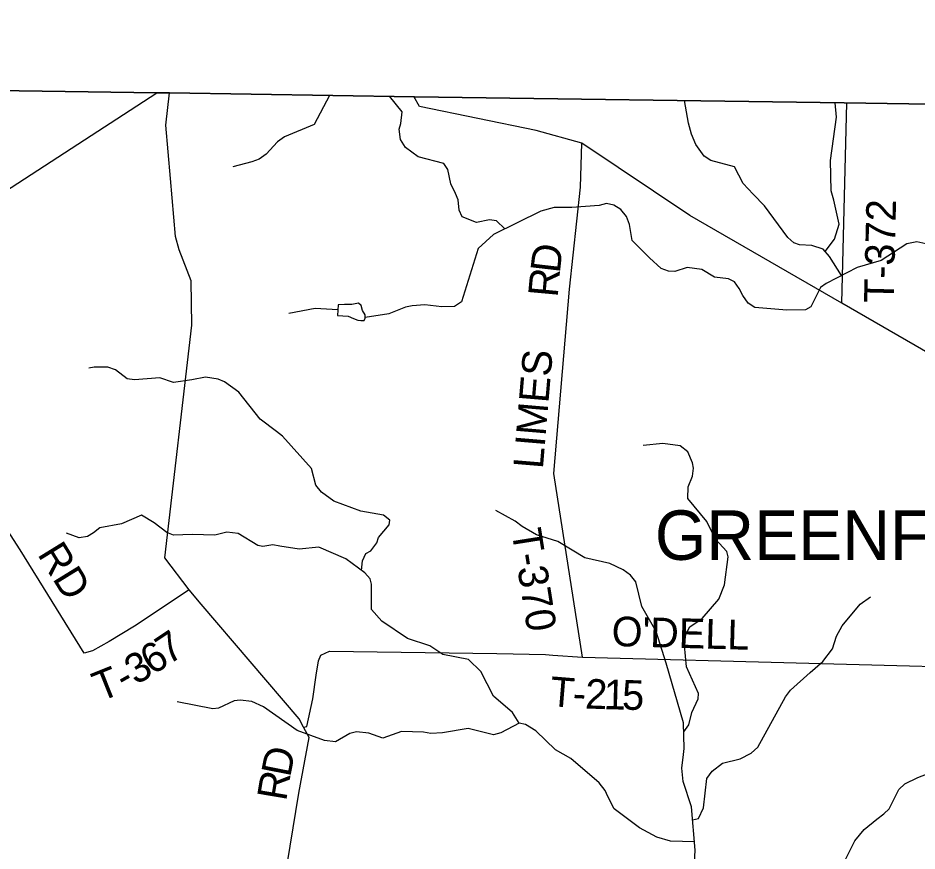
# Model space of a CAD drawing. Extents: x 1525783 to 1900577, y 218250 to 627376.
# Drawn here: x 1703033 to 1712123, y 495426 to 503848 of the extents above; entities that cross this region are included whole.
import ezdxf

# ---------------------------------------------------------------- set-up
doc = ezdxf.new("R2010")
doc.units = 0
for name, color, linetype in [('GM_X_Adjacent_County', 7, 'Continuous'), ('GM_X_Corporation_Text', 7, 'Continuous'), ('GM_X_County', 7, 'Continuous'), ('GM_X_County_Road', 7, 'Continuous'), ('GM_X_Minor_Lake', 7, 'Continuous'), ('GM_X_Minor_River', 7, 'Continuous'), ('GM_X_Township', 7, 'Continuous'), ('GM_X_Township_Road', 7, 'Continuous'), ('GM_X_Township_Road_Text', 7, 'Continuous'), ('GM_X_Township_ROW', 7, 'Continuous')]:
    doc.layers.add(name, color=color, linetype=linetype)

msp = doc.modelspace()

# ---------------------------------------------------------------- linework, layer by layer
at = {"layer": 'GM_X_Adjacent_County'}
msp.add_lwpolyline([(1735942.3, 526251.7), (1733055.8, 521469.6), (1733029.3, 521425.7), (1732533.7, 520602.9), (1729525.6, 515601.5), (1727395.9, 512074.5), (1725220.4, 508448.9), (1721934.8, 502985.4), (1721843.8, 502834), (1721165.1, 502848), (1719280.1, 502874.9), (1716306.7, 502917.3), (1714432, 502944), (1711385.6, 502988.7), (1707042.7, 503052.5), (1704565.5, 503089.8), (1704436.7, 503091.7), (1698640.9, 503175.5)], dxfattribs=at)
at = {"layer": 'GM_X_County'}
msp.add_lwpolyline([(1698640.9, 503175.5), (1704436.7, 503091.7), (1704565.5, 503089.8), (1707042.7, 503052.5), (1711385.6, 502988.7), (1714432, 502944)], dxfattribs=at)
at = {"layer": 'GM_X_County_Road'}
msp.add_lwpolyline([(1714421.8, 499190.7), (1714368.1, 499222.4), (1713625, 499660.2), (1712257.3, 500447.7), (1711362, 500965.6), (1709824.3, 501851.3), (1708733.8, 502582.2), (1708272.7, 502709.3), (1707093.9, 502954.9), (1707034.7, 503054.3)], dxfattribs=at)
at = {"layer": 'GM_X_Minor_Lake'}
for points in [[(1706542.8, 500846.8), (1706517.4, 500889.2), (1706502.1, 500941.6), (1706474.4, 500964), (1706408.1, 500952.9), (1706334, 500951.9), (1706269.9, 500946.8), (1706264.3, 500840.6), (1706369.7, 500832.5), (1706424.1, 500810.3), (1706469.9, 500793.6), (1706499.9, 500789.2)], [(1706499.9, 500789.2), (1706532.1, 500789.5), (1706542.7, 500814.1), (1706542.8, 500846.8)]]:
    msp.add_lwpolyline(points, dxfattribs=at)
at = {"layer": 'GM_X_Minor_River'}
for points in [[(1706183.4, 503066.1), (1706026.4, 502771.9), (1705728.5, 502646.2), (1705655.9, 502596.7), (1705540.5, 502471.5), (1705469.8, 502419.9), (1705397.4, 502392.5), (1705206.5, 502344)], [(1707455.8, 502073.1), (1707409.9, 502170.8), (1707379.2, 502317.4), (1707339.6, 502375.9), (1707079.7, 502444.2), (1706950.3, 502539.5), (1706900.9, 502618.1), (1706887.9, 502724.4), (1706904.4, 502780.4), (1706915.6, 502898.5), (1706789.7, 503057.2)], [(1710467.6, 502067.3), (1710364.4, 502173.6), (1710275.8, 502342.7), (1710037.9, 502408.9), (1709970.1, 502451.5), (1709887.1, 502570.5), (1709844, 502675), (1709812.9, 502785.5), (1709771.7, 503013.5)], [(1711281.8, 502007.9), (1711255.7, 502101.8), (1711248.6, 502408.5), (1711308.8, 502846.9), (1711296.8, 502991.1)], [(1707953.8, 501716.8), (1707872.3, 501796.6), (1707800.4, 501807.7), (1707667.8, 501779.4), (1707524.5, 501837.6), (1707493.4, 501904.2), (1707484.9, 502008.5), (1707455.8, 502073.1)], [(1711358.2, 501243.6), (1711239.4, 501437), (1711174.4, 501510.1), (1711060.8, 501547.8), (1710934.8, 501555.6), (1710879, 501576.4), (1710817.7, 501629.4), (1710582, 501947.4), (1710467.6, 502067.3)], [(1712304.3, 501544.5), (1712120.7, 501585.2), (1712018.3, 501564.5), (1711759.5, 501395.7), (1711518.1, 501324.9), (1711203.4, 501164.9), (1711146.7, 501123.5), (1711049.8, 500928.4), (1710995.2, 500897.1), (1710806.9, 500893.7), (1710482.9, 500920.3), (1710415.5, 500963.3), (1710362.5, 501042.2), (1710323.5, 501113), (1710276.4, 501179.8), (1710216.8, 501210.7), (1710074.9, 501226.7), (1709947.9, 501306.6), (1709799.9, 501324.7), (1709675.2, 501284.4), (1709611.1, 501287.3), (1709537.5, 501314.3), (1709416.9, 501422.3), (1709241.2, 501599.2), (1709215.5, 501759.9), (1709184.7, 501842.5), (1709127.6, 501911.5), (1709056.2, 501954.6), (1708984.3, 501973.6), (1708909.9, 501952.6), (1708633.3, 501932.4), (1708575.2, 501933.2), (1708455.1, 501932.9), (1708318.4, 501896.7), (1707840.3, 501660.8)], [(1711193.3, 501488.8), (1711288, 501610.8), (1711334.3, 501762.5), (1711281.8, 502007.9)], [(1707840.3, 501660.8), (1707686, 501516.5), (1707518, 500979.5), (1707447.2, 500930.4), (1707318.9, 500926.2), (1707145, 500946.6), (1707016.7, 500936.4), (1706950.4, 500923.3), (1706783.2, 500855.5), (1706542.7, 500819.3)], [(1705772, 500865.5), (1706037.1, 500913.9), (1706267.5, 500902.3)], [(1706504.8, 498263.3), (1706516.6, 498361), (1706549.7, 498434.8), (1706600.1, 498462.1), (1706659.4, 498543.5), (1706678.2, 498597.4), (1706786.2, 498722.2), (1706792.9, 498772.2), (1706729.5, 498821.2), (1706497.8, 498860.5), (1706227, 498964.5), (1706102.1, 499052.5), (1706043, 499123.5), (1706001.4, 499292.5), (1705707.8, 499619.3), (1705646.4, 499668.3), (1705480, 499790.9), (1705265.7, 500064.6), (1705121, 500168.8), (1705055.4, 500197.8), (1704929.4, 500215.6), (1704788.9, 500191.5), (1704604.2, 500162), (1704466.7, 500210), (1704210.1, 500189.5), (1704138.2, 500200.5), (1704017.3, 500292.4), (1703939.6, 500317.6), (1703803.4, 500319.5), (1703749.2, 500308.2)], [(1709764.3, 496632.7), (1709816.7, 496703.1), (1709846.5, 496825), (1709908.6, 496964.5), (1709913.4, 497018.6), (1709793.1, 497286.9), (1709772.3, 497503.7), (1709783.9, 497617.8), (1709825.1, 497691.5), (1709950.5, 497775.9), (1710119.5, 497972), (1710175.7, 498115.6), (1710213.9, 498401.8), (1710200.7, 498454.1), (1710086.3, 498580), (1709996.8, 498757.7), (1709804, 498990.9), (1709807.7, 499109.2), (1709851.3, 499216.8), (1709862.5, 499296.9), (1709853.3, 499351.1), (1709806.8, 499462), (1709727.6, 499521.3), (1709553.7, 499545.8), (1709353.2, 499524.5)], [(1709860.7, 495054.5), (1709878.3, 495435.2), (1709842.6, 495872.7), (1709758.2, 496128.5), (1709746.2, 496265), (1709762.2, 496401.1), (1709767.1, 496461.2), (1709762.9, 496721.9), (1709585.4, 497325.9), (1709484, 497646.1), (1709341.4, 497896.7), (1709281, 498148.1), (1709225.9, 498215), (1709152.6, 498270.2), (1709015.4, 498332.3), (1708763.9, 498389.9), (1708492, 498556.1), (1708274.7, 498623.2), (1708131.7, 498707.5), (1708058.4, 498760.6), (1707863.7, 498869.6)], [(1708098.7, 496717), (1708032.2, 496826.2), (1707842.3, 496991.2), (1707713.8, 497239.6), (1707589.4, 497361.7), (1707329.8, 497411.4), (1707196.9, 497499.5), (1706971.7, 497574.8), (1706711.9, 497750.8), (1706605.5, 497868.6), (1706607.2, 498123.2), (1706594, 498177.5), (1706538.8, 498238.4), (1706346.6, 498379.4), (1706076, 498497.5), (1705877.4, 498476.2), (1705681.6, 498509), (1705609.7, 498520), (1705509.3, 498505.4), (1705457.4, 498514.1), (1705258.9, 498635.1), (1705145, 498650.8), (1705022.3, 498618.4), (1704794.1, 498625.6), (1704603.8, 498618.2), (1704536.1, 498647.2), (1704411.3, 498745.2), (1704280.3, 498823.2), (1704080.7, 498733.7), (1703859.9, 498694.7), (1703795, 498643.5), (1703734.4, 498606.2), (1703652.1, 498593.3), (1703522.6, 498641.2)], [(1709853.4, 495740), (1709915, 495755.5), (1709964.6, 495861), (1709997, 496159.3), (1710050.1, 496232.7), (1710157.5, 496315.5), (1710336.3, 496359.1), (1710445.3, 496413.7), (1710514.2, 496474.9), (1710794, 496984.2), (1710845.1, 497051.7), (1711041.9, 497229.4), (1711169.7, 497341.9), (1711267.7, 497470.9), (1711309.6, 497598.6), (1711365.2, 497704.1), (1711546.6, 497922.1), (1711651.8, 497996.8)], [(1709871.6, 495517.5), (1709629.3, 495526.8), (1709493.7, 495564.8), (1709316.9, 495659.5), (1709061.3, 495851.5), (1708997.1, 495978.7), (1708969.9, 496039.3), (1708908.9, 496114.3), (1708624.2, 496360.9), (1708467.3, 496449.2), (1708267.8, 496642.5), (1708162.6, 496704.1), (1708098.7, 496717), (1707915, 496619.3), (1707840.7, 496600.3), (1707585.3, 496666), (1707324.3, 496619.5), (1707206, 496613.2), (1707134.1, 496628.2), (1706910, 496635.3), (1706722.7, 496567.8), (1706581.3, 496615.9), (1706455.3, 496629.6), (1706387, 496614.5), (1706241.6, 496530.4), (1706133.6, 496543.9), (1705856.7, 496644), (1705513.7, 496883.3), (1705398.4, 496939.1), (1705278.4, 496952.8), (1705220.2, 496943.5), (1705058.9, 496869.6), (1705002.8, 496864.4), (1704643.3, 496933.5)], [(1711365.8, 495274.1), (1711493.7, 495529), (1711587.5, 495644), (1711717.2, 495746.4), (1711786.1, 495801.6), (1711842.9, 495852.9), (1711939.8, 496048), (1711998.7, 496105.4), (1712129.8, 496169.7), (1712409.7, 496276.1), (1712551.8, 496406.4), (1712714.5, 496576.6), (1713012.6, 496781.9)]]:
    msp.add_lwpolyline(points, dxfattribs=at)
at = {"layer": 'GM_X_Township'}
msp.add_lwpolyline([(1698640.9, 503175.5), (1704436.7, 503091.7), (1704565.5, 503089.8), (1707042.7, 503052.5), (1711385.6, 502988.7), (1714432, 502944)], dxfattribs=at)
at = {"layer": 'GM_X_Township_Road'}
for points in [[(1698737.9, 501020.3), (1701362.7, 501095.9), (1704436.2, 503092.4)], [(1705375.3, 493081), (1705493, 493683.5), (1705872.9, 496011.2), (1705978.2, 496572.2), (1705921.1, 496677.4), (1705874.6, 496763.1), (1704886, 497922.1), (1704763.3, 498066), (1704518.5, 498390.4), (1704792.2, 500744.2), (1704782.6, 501189.5), (1704661.8, 501503.1), (1704626.9, 501638.3), (1704574.6, 502227), (1704528.1, 502765.4), (1704564.9, 503090.5)], [(1711362, 500965.6), (1711413.2, 502990.6)], [(1708741.8, 497384.7), (1708450.9, 499242.1), (1708608.9, 501105.3), (1708719.3, 502137.4), (1708733.8, 502582.2)], [(1704763.3, 498066), (1704211.7, 497697.7), (1703953.7, 497545.3), (1703785.2, 497450.9), (1703702.5, 497424.7), (1703055.9, 498472.3), (1701362.7, 501095.9)], [(1708440.3, 497407.3), (1708441.7, 497407.2), (1708741.8, 497384.7), (1713318.2, 497265)]]:
    msp.add_lwpolyline(points, dxfattribs=at)
at = {"layer": 'GM_X_Township_ROW'}
msp.add_lwpolyline([(1705921.1, 496677.4), (1705953.4, 496685.5), (1706014.4, 496964.2), (1706047.1, 497202.8), (1706069.6, 497347.2), (1706095.8, 497407.3), (1706182.2, 497445.2), (1707873.6, 497422.3), (1708366.6, 497412.8), (1708440.3, 497407.3)], dxfattribs=at)

# ---------------------------------------------------------------- texts
at = {"layer": 'GM_X_Corporation_Text'}
msp.add_text('GREENFIELD', height=500, rotation=0.00001, dxfattribs=at).set_placement((1709472.5, 498369.7))
at = {"layer": 'GM_X_Township_Road_Text'}
for s, rotation, p in [('T-372', 88.59675, (1711886, 500963)), ('D', 83.43614, (1708510.8, 501261.5)), ('R', 84.78259, (1708488.6, 501018)), ('LIMES', 85.17911, (1708339.4, 499282.9)), ('T-370', 279.00202, (1708021.9, 498663.5)), ('RD', 301.64038, (1703223.8, 498427.9)), ("O'DELL", 358.40823, (1709032.3, 497499)), ('7', 33.68331, (1704553.9, 497301.7)), ('6', 32.36327, (1704391.5, 497198.6)), ('3', 30.83687, (1704225.4, 497099.3)), ('T', 21.76798, (1703863.5, 496932.3)), ('-', 29.62835, (1704112.3, 497035)), ('T', 355.32355, (1708402.4, 496893.1)), ('2', 357.83629, (1708763.4, 496867.7)), ('1', 358.55097, (1708952.2, 496860.6)), ('5', 358.74266, (1709138, 496855.9)), ('-', 357.08993, (1708636.2, 496874.1)), ('D', 78.87508, (1705784.4, 496164.6)), ('R', 80.39265, (1705743.6, 495923.7))]:
    msp.add_text(s, height=300, rotation=rotation, dxfattribs=at).set_placement(p)

doc.saveas('drawing.dxf')
